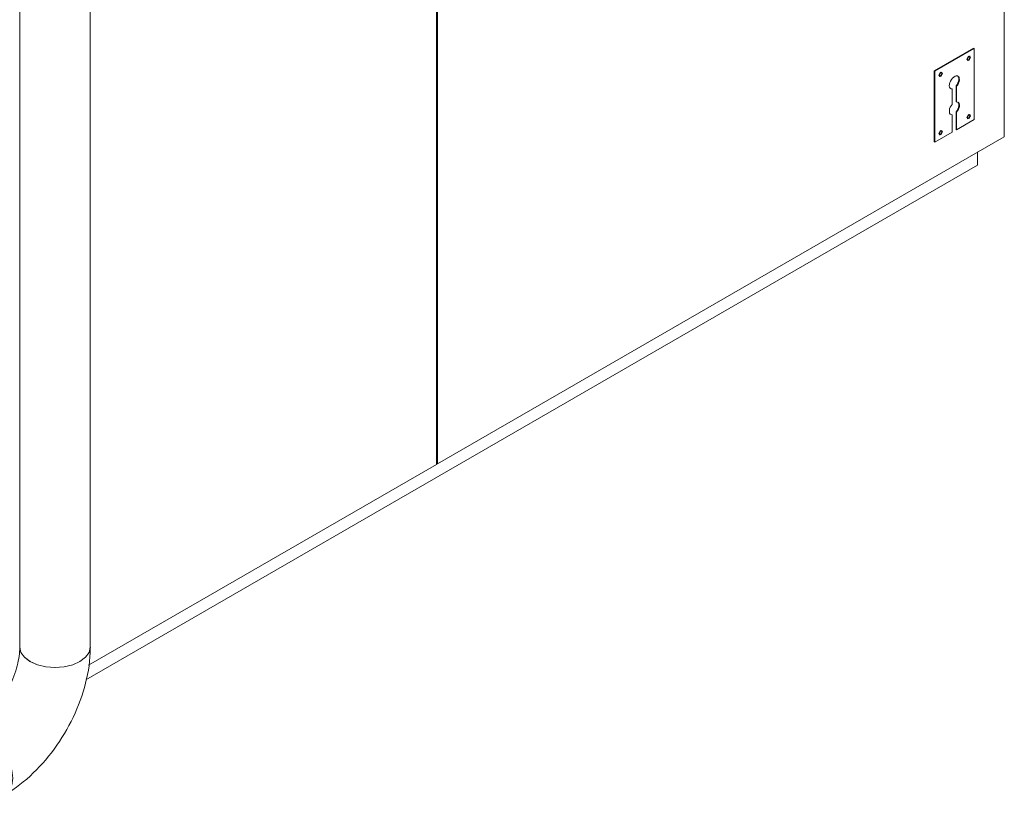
# Model space of a CAD drawing. Header units: metres. Extents: x -54598 to 1827199, y -329446 to -256744.
# Tile 305 of 474: x 199646 to 200887, y -288595 to -287619. Entities that reach past the tile are written whole.
import ezdxf

# ---------------------------------------------------------------- set-up
doc = ezdxf.new("R2010")
doc.units = ezdxf.units.M
doc.layers.add('M-EQPM', color=7, linetype='Continuous', lineweight=20)
doc.layers.add('P-PIPE', color=7, linetype='Continuous', lineweight=20)

# ---------------------------------------------------------------- blocks, each defined once
blk = doc.blocks.new('PREXTHERM RSW 1250 - PREXTHERM RSW 1250-733596-AKS11')
at = {"layer": 'M-EQPM'}
for p, q in [((-22884.2, 8099.6), (-22884.2, 6936.6)), ((-23599.8, 7686.5), (-23599.8, 6523.5)), ((-23598.4, 6524.3), (-23598.4, 7687.3)), ((-22972.6, 7019.4), (-22923.1, 7048)), ((-22922.4, 7047.6), (-22971.9, 7019)), ((-22923.1, 7048), (-22922.4, 7047.6)), ((-22922.4, 6957.8), (-22922.4, 7047.6)), ((-22927.3, 7037.6), (-22927.9, 7037.9)), ((-22930.9, 7032.7), (-22930.3, 7032.4)), ((-22972.6, 6929.6), (-22972.6, 7019.4)), ((-22971.9, 7019), (-22972.6, 7019.4)), ((-22971.9, 7019), (-22971.9, 6929.2)), ((-22966.3, 7012.3), (-22965.7, 7012)), ((-22962.7, 7017.2), (-22963.3, 7017.5)), ((-22945, 6980.7), (-22945, 7000.2)), ((-22944.3, 6999.8), (-22945, 7000.2)), ((-22944.3, 6999.8), (-22944.3, 6980.3)), ((-22950, 6977), (-22950, 6996.5)), ((-22944.3, 6980.3), (-22945, 6980.7)), ((-22950, 6941.8), (-22950, 6963.8)), ((-22945, 6945.5), (-22945, 6967.5)), ((-22944.3, 6967.1), (-22945, 6967.5)), ((-22944.3, 6967.1), (-22944.3, 6945.1)), ((-22927.3, 6964.1), (-22927.9, 6964.4)), ((-22944.3, 6945.1), (-22922.4, 6957.8)), ((-22930.9, 6959.2), (-22930.3, 6958.9)), ((-23598.5, 6523.9), (-22884.4, 6936.2)), ((-22971.9, 6929.2), (-22950, 6941.8)), ((-22966.3, 6938.8), (-22965.7, 6938.5)), ((-22962.7, 6943.7), (-22963.3, 6944)), ((-22944.3, 6945.1), (-22945, 6945.5)), ((-22971.9, 6929.2), (-22972.6, 6929.6)), ((-22917.9, 6900.5), (-22917.9, 6917.1)), ((-24041.5, 6251.8), (-22917.9, 6900.5)), ((-24038.2, 6270.1), (-23599.9, 6523.1))]:
    blk.add_line(p, q, dxfattribs=at)
for points in [[(-22929.4, 7032.9, 0), (-22931.6, 7034.1, 0), (-22929.4, 7037.8, 0)], [(-22928.8, 7032.5, 0), (-22931, 7033.7, 0), (-22928.8, 7037.4, 0)], [(-22929.4, 7037.8, 0), (-22927.3, 7036.5, 0), (-22929.4, 7032.9, 0)], [(-22928.8, 7037.4, 0), (-22926.7, 7036.2, 0), (-22928.8, 7032.5, 0)], [(-22964.8, 7012.5, 0), (-22966.9, 7013.7, 0), (-22964.8, 7017.4, 0)], [(-22964.2, 7012.1, 0), (-22966.3, 7013.3, 0), (-22964.2, 7017, 0)], [(-22964.8, 7017.4, 0), (-22962.7, 7016.1, 0), (-22964.8, 7012.5, 0)], [(-22964.2, 7017, 0), (-22962.1, 7015.8, 0), (-22964.2, 7012.1, 0)], [(-22950, 6996.5, 0), (-22951.3, 6996.7, 0), (-22952.4, 6997.5, 0), (-22953.1, 6998.8, 0), (-22953.5, 7000.4, 0), (-22953.4, 7002.3, 0), (-22952.9, 7004.4, 0), (-22952.1, 7006.4, 0), (-22950.9, 7008.4, 0), (-22949.5, 7010.1, 0), (-22947.9, 7011.5, 0), (-22946.3, 7012.5, 0), (-22944.7, 7012.9, 0), (-22943.3, 7012.8, 0), (-22942.2, 7012.2, 0), (-22941.3, 7011.1, 0), (-22940.9, 7009.5, 0), (-22940.8, 7007.7, 0), (-22941.1, 7005.7, 0), (-22941.9, 7003.6, 0), (-22942.9, 7001.6, 0), (-22944.3, 6999.8, 0)], [(-22945, 7000.2, 0), (-22943.7, 7002, 0), (-22942.6, 7004, 0), (-22941.8, 7006.1, 0), (-22941.5, 7008.1, 0), (-22941.6, 7010, 0), (-22942, 7011.5, 0), (-22942.9, 7012.6, 0)], [(-22950, 6963.8, 0), (-22951.3, 6964.1, 0), (-22952.3, 6964.8, 0), (-22953.1, 6966, 0), (-22953.4, 6967.5, 0), (-22953.4, 6969.3, 0), (-22953.1, 6971.3, 0), (-22952.3, 6973.3, 0), (-22951.3, 6975.2, 0), (-22950, 6977, 0)], [(-22945, 6967.5, 0), (-22943.7, 6969.3, 0), (-22942.6, 6971.2, 0), (-22941.9, 6973.2, 0), (-22941.5, 6975.2, 0), (-22941.5, 6977, 0), (-22941.9, 6978.5, 0), (-22942.6, 6979.7, 0)], [(-22944.3, 6980.3, 0), (-22943, 6980, 0), (-22941.9, 6979.3, 0), (-22941.2, 6978.1, 0), (-22940.8, 6976.6, 0), (-22940.8, 6974.8, 0), (-22941.2, 6972.8, 0), (-22941.9, 6970.8, 0), (-22943, 6968.8, 0), (-22944.3, 6967.1, 0)], [(-22929.4, 6959.4, 0), (-22931.6, 6960.6, 0), (-22929.4, 6964.3, 0)], [(-22928.8, 6959, 0), (-22931, 6960.3, 0), (-22928.8, 6963.9, 0)], [(-22929.4, 6964.3, 0), (-22927.3, 6963.1, 0), (-22929.4, 6959.4, 0)], [(-22928.8, 6963.9, 0), (-22926.7, 6962.7, 0), (-22928.8, 6959, 0)], [(-22964.8, 6939, 0), (-22966.9, 6940.2, 0), (-22964.8, 6943.9, 0)], [(-22964.2, 6938.6, 0), (-22966.3, 6939.9, 0), (-22964.2, 6943.5, 0)], [(-22964.8, 6943.9, 0), (-22962.7, 6942.6, 0), (-22964.8, 6939, 0)], [(-22964.2, 6943.5, 0), (-22962.1, 6942.3, 0), (-22964.2, 6938.6, 0)], [(-22884.2, 6936.6, 0), (-22884.2, 6936.4, 0), (-22884.3, 6936.3, 0), (-22884.4, 6936.2, 0)], [(-23599.8, 6523.5, 0), (-23599.8, 6523.3, 0), (-23599.9, 6523.2, 0), (-23599.9, 6523.1, 0)], [(-23598.9, 6524, 0), (-23598.8, 6523.9, 0), (-23598.6, 6523.9, 0), (-23598.5, 6523.9, 0), (-23598.4, 6524, 0), (-23598.4, 6524.1, 0), (-23598.4, 6524.3, 0)]]:
    blk.add_polyline3d(points, dxfattribs=at)
blk = doc.blocks.new('ADSK_СтальСварка_Отвод_ГОСТ17375-2001 - Исполнение 2-V22-AKS11')
at = {"layer": 'P-PIPE', "color": 22}
for points in [[(-24187.6, 6184.6, 0), (-24185.5, 6185.9, 0), (-24183.3, 6187.3, 0), (-24181.1, 6188.8, 0), (-24178.8, 6190.5, 0), (-24176.5, 6192.3, 0), (-24174.1, 6194.3, 0), (-24171.8, 6196.3, 0), (-24169.4, 6198.6, 0), (-24167.1, 6200.9, 0), (-24164.7, 6203.3, 0), (-24162.4, 6205.9, 0), (-24160, 6208.6, 0), (-24157.8, 6211.3, 0), (-24155.5, 6214.2, 0), (-24153.3, 6217.1, 0), (-24151.2, 6220.1, 0), (-24149.1, 6223.2, 0), (-24147, 6226.4, 0), (-24145.1, 6229.6, 0), (-24143.2, 6232.9, 0), (-24141.3, 6236.2, 0), (-24139.6, 6239.5, 0), (-24137.9, 6242.8, 0), (-24136.4, 6246.2, 0), (-24134.9, 6249.6, 0), (-24133.5, 6253, 0), (-24132.3, 6256.3, 0), (-24131.1, 6259.7, 0), (-24130, 6263, 0), (-24129, 6266.3, 0), (-24128.2, 6269.5, 0), (-24127.4, 6272.7, 0), (-24126.8, 6275.8, 0), (-24126.2, 6278.8, 0), (-24125.8, 6281.7, 0), (-24125.4, 6284.6, 0), (-24125.2, 6287.3, 0), (-24125, 6289.9, 0), (-24125, 6292.4, 0), (-24124.9, 6293, 0)], [(-24143.1, 6107.5, 0), (-24138.4, 6110.3, 0), (-24133.8, 6113.3, 0), (-24129.2, 6116.5, 0), (-24124.8, 6119.8, 0), (-24120.4, 6123.2, 0), (-24116.1, 6126.8, 0), (-24111.9, 6130.5, 0), (-24107.8, 6134.4, 0), (-24103.8, 6138.3, 0), (-24099.8, 6142.4, 0), (-24096, 6146.6, 0), (-24092.2, 6151, 0), (-24088.5, 6155.4, 0), (-24084.9, 6159.9, 0), (-24081.5, 6164.6, 0), (-24078.1, 6169.3, 0), (-24074.8, 6174.1, 0), (-24071.7, 6179, 0), (-24068.6, 6184, 0), (-24065.7, 6189, 0), (-24062.9, 6194.1, 0), (-24060.2, 6199.3, 0), (-24057.6, 6204.5, 0), (-24055.2, 6209.8, 0), (-24052.9, 6215.1, 0), (-24050.7, 6220.4, 0), (-24048.7, 6225.8, 0), (-24046.8, 6231.2, 0), (-24045, 6236.7, 0), (-24043.4, 6242.1, 0), (-24041.9, 6247.6, 0), (-24040.6, 6253.1, 0), (-24039.4, 6258.6, 0), (-24038.4, 6264.1, 0), (-24037.6, 6269.6, 0), (-24036.9, 6275.1, 0), (-24036.4, 6280.6, 0), (-24036.1, 6286.1, 0), (-24036, 6291.6, 0), (-24035.9, 6293, 0)], [(-24124.9, 6293, 0), (-24123.4, 6286.4, 0), (-24119, 6280.2, 0), (-24111.9, 6274.9, 0)], [(-24111.9, 6274.9, 0), (-24102.7, 6270.8, 0), (-24092, 6268.2, 0), (-24080.4, 6267.3, 0), (-24068.9, 6268.2, 0), (-24058.2, 6270.8, 0), (-24049, 6274.9, 0), (-24041.9, 6280.2, 0), (-24037.5, 6286.4, 0), (-24035.9, 6293, 0)], [(-24165.3, 6182.4, 0), (-24173.4, 6185.9, 0), (-24181, 6186.6, 0), (-24187.6, 6184.6, 0)], [(-24143.1, 6107.5, 0), (-24138.1, 6112.2, 0), (-24134.9, 6119.1, 0), (-24133.8, 6127.9, 0), (-24134.9, 6137.9, 0), (-24138.1, 6148.5, 0), (-24143.1, 6158.9, 0), (-24149.6, 6168.5, 0), (-24157.2, 6176.5, 0), (-24165.3, 6182.4, 0)]]:
    blk.add_polyline3d(points, dxfattribs=at)
blk = doc.blocks.new('fasdfsf')
at = {"layer": 'P-PIPE', "color": 22}
for p, q in [((434694.6, 99159.5), (434694.6, 97624.5)), ((434783.6, 97624.5), (434783.6, 99159.5))]:
    blk.add_line(p, q, dxfattribs=at)
for points in [[(434707.6, 97606.3, 0), (434700.6, 97611.7, 0), (434696.1, 97617.9, 0), (434694.6, 97624.5, 0)], [(434783.6, 97624.5, 0), (434782.1, 97617.9, 0), (434777.6, 97611.7, 0), (434770.6, 97606.3, 0)], [(434770.6, 97606.3, 0), (434761.4, 97602.3, 0), (434750.6, 97599.7, 0), (434739.1, 97598.8, 0), (434727.6, 97599.7, 0), (434716.9, 97602.3, 0), (434707.6, 97606.3, 0)]]:
    blk.add_polyline3d(points, dxfattribs=at)
at = {"layer": 'M-EQPM'}
blk.add_blockref('PREXTHERM RSW 1250 - PREXTHERM RSW 1250-733596-AKS11', (458819.6, 91331.5), dxfattribs=at)
at = {"layer": 'P-PIPE', "color": 22}
blk.add_blockref('ADSK_СтальСварка_Отвод_ГОСТ17375-2001 - Исполнение 2-V22-AKS11', (458819.6, 91331.5), dxfattribs=at)

msp = doc.modelspace()

# ---------------------------------------------------------------- block references
at = {"color": 5, "lineweight": 30}
msp.add_blockref('fasdfsf', (-235048.8, -386034.1), dxfattribs=at)

doc.saveas('drawing.dxf')
